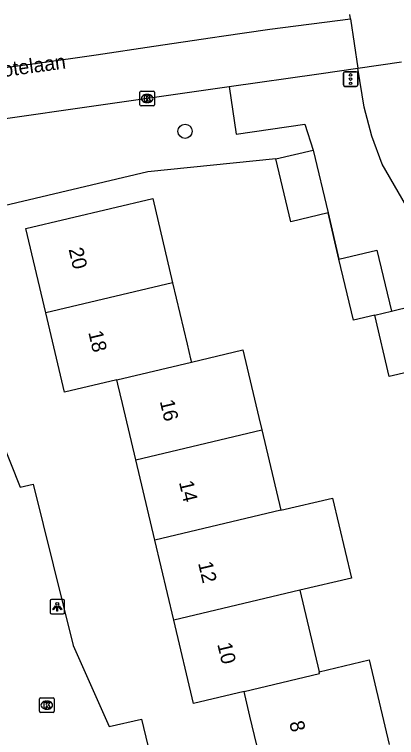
# Model space of a CAD drawing. Extents: x 158038 to 159242, y 380133 to 381214.
# Drawn here: x 158510.26 to 158536.52, y 381091.9 to 381141.64 of the extents above; entities that cross this region are included whole.
import ezdxf

# ---------------------------------------------------------------- set-up
doc = ezdxf.new("R2010")
doc.units = 0
for name, color, linetype in [('IMGEO_Berm_groen', 7, 'Continuous'), ('IMGEO_Boom', 7, 'Continuous'), ('IMGEO_Fietspad_open', 7, 'Continuous'), ('IMGEO_Hek', 7, 'Continuous'), ('IMGEO_Kolk', 7, 'Continuous'), ('IMGEO_Lichtpunt', 7, 'Continuous'), ('IMGEO_Openbare_ruimte_label', 7, 'Continuous'), ('IMGEO_Pand', 7, 'Continuous'), ('IMGEO_Pand_nummerreeks', 7, 'Continuous'), ('IMGEO_Rijbaan_regionaal_gesloten', 7, 'Continuous'), ('IMGEO_Verkeersregelinstallatiepaal', 7, 'Continuous'), ('IMGEO_Voetpad_open', 7, 'Continuous')]:
    doc.layers.add(name, color=color, linetype=linetype)

msp = doc.modelspace()

# ---------------------------------------------------------------- linework, layer by layer
at = {"layer": 'IMGEO_Berm_groen'}
msp.add_lwpolyline([(158528.229, 381131.702), (158519.422, 381130.809), (158502.657, 381126.852), (158503.237, 381123.834)], dxfattribs=at)
at = {"layer": 'IMGEO_Boom'}
msp.add_circle((158521.989, 381133.601), 0.489, dxfattribs=at)
at = {"layer": 'IMGEO_Fietspad_open'}
msp.add_lwpolyline([(158549.545, 381108.126), (158540.738, 381122.472), (158539.433, 381124.597), (158535.541, 381131.345), (158534.82, 381133.265), (158534.291, 381135.255), (158533.862, 381137.95)], dxfattribs=at)
at = {"layer": 'IMGEO_Hek'}
msp.add_lwpolyline([(158531.817, 381127.989), (158532.561, 381124.81)], dxfattribs=at)
at = {"layer": 'IMGEO_Kolk'}
for p, q in [((158518.884, 381135.431), (158518.884, 381136.283)), ((158518.959, 381136.357), (158519.811, 381136.357)), ((158519.885, 381136.283), (158519.885, 381135.431)), ((158519.372, 381136.137), (158519.397, 381136.137)), ((158519.811, 381135.357), (158518.959, 381135.357)), ((158519.395, 381135.577), (158519.37, 381135.577)), ((158511.985, 381093.703), (158511.985, 381094.555)), ((158512.06, 381094.629), (158512.912, 381094.629)), ((158512.473, 381094.409), (158512.498, 381094.409)), ((158512.986, 381094.555), (158512.986, 381093.703)), ((158512.912, 381093.629), (158512.06, 381093.629)), ((158512.496, 381093.849), (158512.471, 381093.849))]:
    msp.add_line(p, q, dxfattribs=at)
for points in [[(158518.884, 381135.431), (158518.884, 381136.283)], [(158518.959, 381136.357), (158519.811, 381136.357)], [(158519.885, 381136.283), (158519.885, 381135.431)], [(158519.205, 381136.057), (158519.328, 381136.057), (158519.328, 381135.906), (158519.458, 381136.057), (158519.622, 381136.057), (158519.476, 381135.906), (158519.629, 381135.657), (158519.477, 381135.657), (158519.392, 381135.821), (158519.328, 381135.754), (158519.328, 381135.657), (158519.205, 381135.657), (158519.205, 381136.057)], [(158519.811, 381135.357), (158518.959, 381135.357)], [(158511.985, 381093.703), (158511.985, 381094.555)], [(158512.06, 381094.629), (158512.912, 381094.629)], [(158512.986, 381094.555), (158512.986, 381093.703)], [(158512.306, 381094.329), (158512.429, 381094.329), (158512.429, 381094.178), (158512.559, 381094.329), (158512.723, 381094.329), (158512.577, 381094.178), (158512.73, 381093.929), (158512.578, 381093.929), (158512.493, 381094.093), (158512.429, 381094.026), (158512.429, 381093.929), (158512.306, 381093.929), (158512.306, 381094.329)], [(158512.912, 381093.629), (158512.06, 381093.629)]]:
    msp.add_lwpolyline(points, dxfattribs=at)
for centre, start, end in [((158518.961, 381136.281), 91.552, 178.448), ((158518.961, 381136.281), 91.552, 178.448), ((158519.809, 381136.281), 1.552, 88.448), ((158519.809, 381136.281), 1.552, 88.448), ((158518.961, 381135.433), 181.552, 268.448), ((158518.961, 381135.433), 181.552, 268.448), ((158519.809, 381135.433), 271.552, 358.448), ((158519.809, 381135.433), 271.552, 358.448), ((158512.062, 381094.553), 91.552, 178.448), ((158512.062, 381094.553), 91.552, 178.448), ((158512.91, 381094.553), 1.552, 88.448), ((158512.91, 381094.553), 1.552, 88.448), ((158512.062, 381093.705), 181.552, 268.448), ((158512.062, 381093.705), 181.552, 268.448), ((158512.91, 381093.705), 271.552, 358.448), ((158512.91, 381093.705), 271.552, 358.448)]:
    msp.add_arc(centre, 0.0765, start, end, dxfattribs=at)
for centre, major_axis, ratio, start_param, end_param in [((158519.371, 381135.857), (-0.387, 0.002), 0.722429, 4.712389, 7.853982), ((158519.396, 381135.857), (-0.39, 0.002), 0.717154, 1.570796, 4.712389), ((158512.472, 381094.129), (-0.387, 0.002), 0.722429, 4.712389, 7.853982), ((158512.497, 381094.129), (-0.39, 0.002), 0.717154, 1.570796, 4.712389)]:
    msp.add_ellipse(centre, major_axis=major_axis, ratio=ratio, start_param=start_param, end_param=end_param, dxfattribs=at)
at = {"layer": 'IMGEO_Lichtpunt'}
for p, q in [((158513.608, 381101.396), (158512.8, 381101.396)), ((158513.608, 381101.396), (158512.8, 381101.396)), ((158512.706, 381101.301), (158512.706, 381100.494)), ((158512.706, 381101.301), (158512.706, 381100.494)), ((158513.702, 381100.494), (158513.702, 381101.301)), ((158513.702, 381100.494), (158513.702, 381101.301)), ((158512.8, 381100.4), (158513.608, 381100.4)), ((158512.8, 381100.4), (158513.608, 381100.4))]:
    msp.add_line(p, q, dxfattribs=at)
for points in [[(158513.08, 381100.965), (158513.119, 381100.937), (158512.931, 381100.675), (158512.893, 381100.702), (158513.08, 381100.965)], [(158513.182, 381100.917), (158513.229, 381100.917), (158513.229, 381100.595), (158513.182, 381100.595), (158513.182, 381100.917)], [(158513.292, 381100.937), (158513.33, 381100.964), (158513.517, 381100.702), (158513.478, 381100.674), (158513.292, 381100.937)]]:
    msp.add_lwpolyline(points, dxfattribs=at)
msp.add_circle((158513.205, 381101.099), 0.0994, dxfattribs=at)
for centre, start, end in [((158512.8, 381101.301), 90, 180), ((158512.8, 381101.301), 90, 180), ((158513.608, 381101.301), 0, 90), ((158513.608, 381101.301), 0, 90), ((158512.8, 381100.494), 180, 270), ((158512.8, 381100.494), 180, 270), ((158513.608, 381100.494), 270, 0), ((158513.608, 381100.494), 270, 360)]:
    msp.add_arc(centre, 0.0946, start, end, dxfattribs=at)
at = {"layer": 'IMGEO_Pand'}
for points in [[(158528.229, 381131.702), (158530.795, 381132.309)], [(158530.795, 381132.309), (158531.817, 381127.989)], [(158531.817, 381127.989), (158529.251, 381127.382), (158528.229, 381131.702)], [(158512.42, 381121.123), (158511.049, 381126.919), (158519.76, 381128.98), (158521.131, 381123.184)], [(158532.561, 381124.81), (158535.176, 381125.429), (158536.168, 381121.235)], [(158535.025, 381120.954), (158533.556, 381120.606), (158532.561, 381124.81)], [(158521.131, 381123.184), (158512.42, 381121.123)], [(158521.131, 381123.184), (158522.13, 381118.961), (158522.369, 381117.951), (158522.422, 381117.727)], [(158535.025, 381120.954), (158536.168, 381121.235)], [(158536.168, 381121.235), (158537.573, 381121.567), (158538.574, 381117.335)], [(158517.3, 381116.515), (158513.71, 381115.666), (158512.42, 381121.123)], [(158538.574, 381117.335), (158536.024, 381116.731), (158535.025, 381120.954)], [(158522.422, 381117.727), (158525.967, 381118.565), (158527.065, 381113.925), (158527.268, 381113.066)], [(158517.3, 381116.515), (158522.422, 381117.727)], [(158518.602, 381111.012), (158517.69, 381114.867), (158517.373, 381116.208), (158517.3, 381116.515)], [(158518.602, 381111.012), (158527.268, 381113.066)], [(158527.268, 381113.066), (158528.576, 381107.537)], [(158519.91, 381105.487), (158518.602, 381111.012)], [(158528.576, 381107.537), (158532.113, 381108.374), (158533.415, 381102.869), (158529.878, 381102.033)], [(158528.576, 381107.537), (158519.91, 381105.487)], [(158521.212, 381099.983), (158519.91, 381105.487)], [(158529.878, 381102.033), (158521.212, 381099.983)], [(158529.878, 381102.033), (158531.205, 381096.425)], [(158526.045, 381095.067), (158522.569, 381094.245), (158521.212, 381099.983)], [(158531.205, 381096.425), (158534.64, 381097.237), (158536.016, 381091.421)], [(158526.045, 381095.067), (158531.236, 381096.294), (158531.205, 381096.425)], [(158527.39, 381089.381), (158526.446, 381093.375), (158526.093, 381094.866), (158526.045, 381095.067)]]:
    msp.add_lwpolyline(points, dxfattribs=at)
at = {"layer": 'IMGEO_Rijbaan_regionaal_gesloten'}
for points in [[(158533.347, 381141.343), (158533.302, 381141.638)], [(158477.712, 381133.114), (158479.749, 381133.519), (158483.752, 381134.18), (158487.761, 381134.806), (158491.791, 381135.415), (158495.738, 381135.984), (158503.852, 381137.154), (158507.878, 381137.764), (158511.845, 381138.276), (158515.884, 381138.87), (158519.85, 381139.453), (158523.867, 381140.043), (158524.487, 381140.134), (158527.812, 381140.623), (158533.347, 381141.343)], [(158533.347, 381141.343), (158533.862, 381137.95)], [(158533.862, 381137.95), (158536.872, 381138.374)], [(158525.016, 381136.676), (158531.183, 381137.564), (158533.862, 381137.95)], [(158495.418, 381132.446), (158500, 381133.101), (158525.016, 381136.676)]]:
    msp.add_lwpolyline(points, dxfattribs=at)
at = {"layer": 'IMGEO_Verkeersregelinstallatiepaal'}
for p, q in [((158532.966, 381137.691), (158533.756, 381137.691)), ((158533.756, 381137.691), (158532.966, 381137.691)), ((158532.866, 381136.791), (158532.866, 381137.591)), ((158532.866, 381137.591), (158532.866, 381136.791)), ((158533.856, 381137.591), (158533.856, 381136.791)), ((158533.856, 381136.791), (158533.856, 381137.591)), ((158533.756, 381136.691), (158532.966, 381136.691)), ((158532.966, 381136.691), (158533.756, 381136.691))]:
    msp.add_line(p, q, dxfattribs=at)
for centre in [(158533.361, 381137.481), (158533.361, 381137.191), (158533.361, 381136.901)]:
    msp.add_circle(centre, 0.085, dxfattribs=at)
for centre, start, end in [((158532.966, 381137.591), 90, 180), ((158532.966, 381137.591), 90, 180), ((158533.756, 381137.591), 0, 90), ((158533.756, 381137.591), 360, 90), ((158532.966, 381136.791), 180, 270), ((158532.966, 381136.791), 180, 270), ((158533.756, 381136.791), 270, 0), ((158533.756, 381136.791), 270, 0)]:
    msp.add_arc(centre, 0.1, start, end, dxfattribs=at)
at = {"layer": 'IMGEO_Voetpad_open'}
for points in [[(158525.016, 381136.676), (158525.504, 381133.396), (158530.217, 381134.084), (158530.795, 381132.309)], [(158532.561, 381124.81), (158531.817, 381127.989)], [(158503.237, 381123.834), (158503.277, 381123.844), (158507.752, 381113.932), (158508.633, 381114.152), (158510.661, 381109.122), (158511.544, 381109.339), (158514.302, 381098.229), (158516.781, 381092.662), (158518.989, 381093.169), (158520.3, 381087.72), (158522.585, 381082.557), (158523.407, 381082.715), (158524.726, 381077.104), (158525.608, 381077.301), (158529.048, 381069.021), (158532.148, 381069.695)]]:
    msp.add_lwpolyline(points, dxfattribs=at)

# ---------------------------------------------------------------- texts
at = {"layer": 'IMGEO_Openbare_ruimte_label'}
msp.add_text('Karel de Grotelaan', height=1, rotation=7.8709, dxfattribs=at).set_placement((158502.719, 381136.393))
at = {"layer": 'IMGEO_Pand_nummerreeks'}
for s, rotation, p in [('20', 283.3044, (158513.976, 381125.487)), ('18', 283.3039, (158515.329, 381119.773)), ('16', 283.3096, (158520.243, 381115.028)), ('14', 283.3103, (158521.559, 381109.461)), ('12', 283.3103, (158522.875, 381103.895)), ('10', 283.3096, (158524.195, 381098.322)), ('8', 283.3096, (158529.141, 381092.929))]:
    msp.add_text(s, height=1, rotation=rotation, dxfattribs=at).set_placement(p)

doc.saveas('drawing.dxf')
